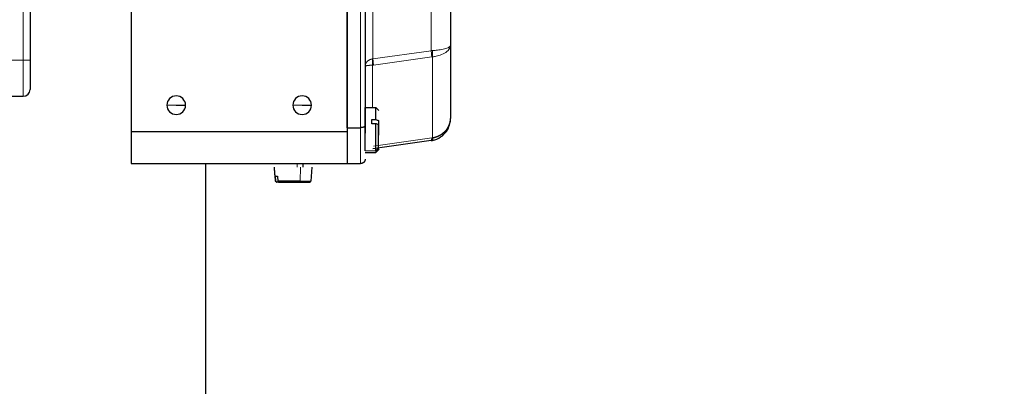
# Model space of a CAD drawing. Header units: inches. Extents: x 0 to 20790, y -12 to 14700.
# Tile 275 of 441: x 11422 to 11640, y 5758 to 5840. Entities that reach past the tile are written whole.
import ezdxf

# ---------------------------------------------------------------- set-up
doc = ezdxf.new("R2010")
doc.units = ezdxf.units.IN
doc.layers.add('1', color=7, linetype='Continuous', true_color=0xffffff)
doc.layers.add('254', color=7, linetype='Continuous', true_color=0xffffff)
doc.styles.add('latin_extended', font='simplex.shx')
doc.dimstyles.get("Standard").update_dxf_attribs({"dimtxt": 0.18, "dimasz": 0.18, "dimexe": 0.18, "dimexo": 0.0625, "dimgap": 0.09, "dimtad": 0, "dimtih": 1, "dimtoh": 1, "dimdec": 4, "dimzin": 0, "dimdsep": 46, "dimtxsty": 'Standard', "dimcen": 0.09, "dimadec": 0, "dimazin": 0, "dimtfac": 1, "dimtdec": 4, "dimtofl": 0, "dimtmove": 0, "dimatfit": 3, "dimfxl": 1, "dimtolj": 1, "dimtzin": 0, "dimarcsym": 0})

# ---------------------------------------------------------------- blocks, each defined once
blk = doc.blocks.new('_U11')
at = {"layer": '254', "color": 3, "linetype": 'Continuous', "lineweight": 13, "transparency": 16777216}
for p, q in [((10901.1, 7050.3), (12182.34, 7050.3)), ((12147.34, 6927.8), (12147.34, 4741.3)), ((10073.31, 4618.8), (12182.34, 4618.8))]:
    blk.add_line(p, q, dxfattribs=at)
at = {"layer": '254', "color": 3, "transparency": 16777216}
for points in [[(12167.76, 6927.8), (12126.92, 6927.8), (12147.34, 7050.3)], [(12126.92, 4741.3), (12167.76, 4741.3), (12147.34, 4618.8)]]:
    blk.add_solid(points, dxfattribs=at)
at = {"layer": 'Defpoints', "color": 0, "transparency": 16777216}
for p in [(10866.1, 7050.3), (10038.31, 4618.8), (12147.34, 4618.8)]:
    blk.add_point(p, dxfattribs=at)
at = {"layer": '254', "color": 2, "lineweight": 13, "transparency": 16777216, "insert": (11963.59, 5507.86), "char_height": 122.5, "attachment_point": 1, "rotation": 90, "style": 'latin_extended'}
blk.add_mtext('\\A1;2432', dxfattribs=at)

msp = doc.modelspace()

# ---------------------------------------------------------------- linework, layer by layer
at = {"layer": '1', "color": 2, "linetype": 'Continuous', "lineweight": 25}
for p, q in [((11494.31, 5930.697), (11494.31, 5814.897)), ((11494.31, 5815.797), (11494.31, 5929.797)), ((11498.31, 5929.382), (11498.31, 5816.211)), ((11517.31, 5911.423), (11517.31, 5834.17)), ((11446.31, 5862.17), (11446.31, 5814.897)), ((11423.81, 5847.236), (11423.81, 5830.796)), ((11517.31, 5834.17), (11517.31, 5817.875)), ((11423.81, 5830.796), (11423.81, 5824.296)), ((11513.285, 5831.564), (11513.117, 5831.545)), ((11500.143, 5829.722), (11499.92, 5829.697)), ((11415.31, 5822.796), (11422.31, 5822.796)), ((11456.31, 5820.797), (11458.377, 5820.797)), ((11484.31, 5820.797), (11486.377, 5820.797)), ((11501.36, 5819.647), (11500.707, 5820.299)), ((11500.71, 5817.617), (11500.71, 5820.23)), ((11499.81, 5817.617), (11500.71, 5817.617)), ((11501.31, 5817.392), (11501.31, 5814.129)), ((11494.31, 5815.797), (11497.31, 5815.797)), ((11498.31, 5816.211), (11498.31, 5814.567)), ((11500.71, 5816.689), (11499.81, 5816.689)), ((11500.71, 5810.658), (11500.71, 5816.689)), ((11446.31, 5814.897), (11446.31, 5807.797)), ((11494.31, 5814.897), (11446.31, 5814.897)), ((11494.31, 5814.897), (11494.31, 5807.797)), ((11513.006, 5812.924), (11500.032, 5811.101)), ((11500.582, 5810.169), (11501.438, 5811.024)), ((11500.71, 5810.658), (11500.71, 5810.297)), ((11498.31, 5810.297), (11500.71, 5810.297)), ((11446.31, 5807.797), (11494.31, 5807.797)), ((11462.81, 5807.787), (11462.81, 5059.297)), ((11484.565, 5806.997), (11484.565, 5807.797)), ((11486.287, 5803.879), (11486.564, 5807.047)), ((11494.31, 5807.797), (11497.31, 5807.797)), ((11478.454, 5803.879), (11478.363, 5804.997)), ((11478.829, 5804.997), (11478.92, 5803.879)), ((11483.855, 5803.879), (11478.92, 5803.879))]:
    msp.add_line(p, q, dxfattribs=at)
at = {"layer": '1', "color": 110, "linetype": 'Continuous', "lineweight": 13}
for p, q in [((11497.31, 5815.797), (11497.31, 5929.797)), ((11500.032, 5831.109), (11500.032, 5914.484)), ((11513.006, 5832.932), (11513.006, 5912.661)), ((11422.31, 5830.796), (11422.31, 5847.236)), ((11513.006, 5832.932), (11500.032, 5831.109)), ((11422.31, 5830.796), (11415.31, 5830.796)), ((11422.31, 5822.796), (11422.31, 5830.796)), ((11422.31, 5830.796), (11423.81, 5830.796)), ((11513.117, 5831.545), (11500.143, 5829.722)), ((11513.285, 5813.546), (11513.285, 5831.564)), ((11499.92, 5820.231), (11499.92, 5829.697)), ((11454.243, 5820.797), (11456.31, 5820.797)), ((11482.243, 5820.797), (11484.31, 5820.797)), ((11497.31, 5807.797), (11497.31, 5815.797)), ((11500.143, 5811.694), (11513.117, 5813.518)), ((11500.71, 5810.658), (11498.31, 5810.658)), ((11500.71, 5810.658), (11501.31, 5811.214)), ((11483.186, 5807.797), (11483.186, 5806.997)), ((11483.961, 5806.997), (11483.855, 5803.879)), ((11486.287, 5803.879), (11483.855, 5803.879))]:
    msp.add_line(p, q, dxfattribs=at)
at = {"layer": '1', "color": 2, "linetype": 'Continuous', "lineweight": 25}
for centre, radius, start, end in [((11422.31, 5824.296), 1.5, 270, 0), ((11456.31, 5820.797), 2.067, 0, 180), ((11484.31, 5820.797), 2.067, 0, 180), ((11456.31, 5820.797), 2.067, 180, 0), ((11484.31, 5820.797), 2.067, 180, 0)]:
    msp.add_arc(centre, radius, start, end, dxfattribs=at)
at = {"layer": '1', "color": 110, "linetype": 'Continuous', "lineweight": 13}
for points in [[(11513.285, 5832.951), (11513.192, 5832.946), (11513.099, 5832.94), (11513.006, 5832.932)], [(11513.285, 5832.951), (11513.298, 5832.78), (11513.317, 5832.439), (11513.317, 5831.961), (11513.298, 5831.686), (11513.285, 5831.564)], [(11513.117, 5813.518), (11513.173, 5813.525), (11513.229, 5813.535), (11513.285, 5813.546)]]:
    msp.add_open_spline(points, degree=3, dxfattribs=at)
for points, knots in [([(11513.006, 5832.932), (11513.023, 5832.804), (11513.047, 5832.612), (11513.073, 5832.363), (11513.089, 5832.182), (11513.102, 5832.008), (11513.114, 5831.787), (11513.117, 5831.636), (11513.117, 5831.545)], [0, 0, 0, 0, 0.25, 0.375, 0.5, 0.625, 0.75, 1, 1, 1, 1]), ([(11513.285, 5831.564), (11513.566, 5831.593), (11514.283, 5831.704), (11515.457, 5832.049), (11516.623, 5832.71), (11517.215, 5833.485), (11517.31, 5833.996), (11517.31, 5834.17)], [0, 0, 0, 0, 0.125, 0.325, 0.5799752, 0.8575726, 1, 1, 1, 1]), ([(11517.31, 5834.17), (11517.31, 5834.089), (11517.215, 5833.849), (11516.623, 5833.487), (11515.457, 5833.178), (11514.283, 5833.016), (11513.566, 5832.965), (11513.285, 5832.951)], [0, 0, 0, 0, 0.1424274, 0.4200248, 0.675, 0.875, 1, 1, 1, 1]), ([(11498.31, 5829.459), (11498.31, 5829.465), (11498.31, 5829.478), (11498.31, 5829.496), (11498.311, 5829.515), (11498.312, 5829.533), (11498.313, 5829.55), (11498.314, 5829.568), (11498.316, 5829.585), (11498.317, 5829.602), (11498.319, 5829.619), (11498.321, 5829.636), (11498.324, 5829.652), (11498.326, 5829.668), (11498.329, 5829.684), (11498.331, 5829.699), (11498.334, 5829.715), (11498.337, 5829.73), (11498.34, 5829.745), (11498.343, 5829.759), (11498.346, 5829.773), (11498.35, 5829.787), (11498.353, 5829.801), (11498.357, 5829.815), (11498.36, 5829.828), (11498.364, 5829.841), (11498.368, 5829.854), (11498.371, 5829.866), (11498.375, 5829.878), (11498.379, 5829.89), (11498.383, 5829.902), (11498.387, 5829.913), (11498.391, 5829.925), (11498.395, 5829.936), (11498.398, 5829.946), (11498.402, 5829.957), (11498.419, 5830.001), (11498.453, 5830.077), (11498.508, 5830.181), (11498.57, 5830.277), (11498.635, 5830.366), (11498.693, 5830.435), (11498.742, 5830.488), (11498.782, 5830.529), (11498.827, 5830.572), (11498.877, 5830.616), (11498.936, 5830.664), (11499, 5830.712), (11499.07, 5830.76), (11499.141, 5830.804), (11499.201, 5830.838), (11499.249, 5830.864), (11499.285, 5830.882), (11499.321, 5830.899), (11499.357, 5830.915), (11499.394, 5830.931), (11499.431, 5830.947), (11499.468, 5830.961), (11499.505, 5830.975), (11499.543, 5830.988), (11499.58, 5831.001), (11499.618, 5831.013), (11499.656, 5831.024), (11499.693, 5831.035), (11499.731, 5831.045), (11499.769, 5831.054), (11499.807, 5831.062), (11499.845, 5831.07), (11499.882, 5831.077), (11499.908, 5831.082), (11499.92, 5831.084)], [0, 0, 0, 0, 0.00915, 0.018181, 0.0270929, 0.0358854, 0.0445583, 0.0531116, 0.0615449, 0.0698583, 0.0780516, 0.0861246, 0.0940774, 0.10191, 0.1096222, 0.117214, 0.1246855, 0.1320367, 0.1392675, 0.1463782, 0.1533686, 0.1602389, 0.1669892, 0.1736196, 0.1801301, 0.1865209, 0.1927921, 0.1989438, 0.2049763, 0.2108895, 0.2166837, 0.2223591, 0.2279158, 0.233354, 0.2386738, 0.2438756, 0.2489593, 0.3051513, 0.3584363, 0.4088067, 0.4562719, 0.5008575, 0.5227777, 0.5460926, 0.5708336, 0.5973725, 0.625811, 0.6585626, 0.6903111, 0.7210173, 0.750645, 0.7648266, 0.7788963, 0.7928529, 0.8066952, 0.820422, 0.8340322, 0.8475248, 0.8608987, 0.8741532, 0.8872873, 0.9003004, 0.9131918, 0.9259611, 0.9386078, 0.9511318, 0.9635329, 0.9758112, 0.9879667, 1, 1, 1, 1]), ([(11499.92, 5831.084), (11499.925, 5831.085), (11499.934, 5831.086), (11499.948, 5831.089), (11499.962, 5831.092), (11499.976, 5831.095), (11499.99, 5831.098), (11500.004, 5831.101), (11500.018, 5831.105), (11500.027, 5831.107), (11500.032, 5831.109)], [0, 0, 0, 0, 0.1236637, 0.247666, 0.3720287, 0.4967735, 0.6219219, 0.7474951, 0.8735142, 1, 1, 1, 1]), ([(11499.92, 5829.697), (11499.926, 5829.749), (11499.941, 5829.915), (11499.959, 5830.353), (11499.943, 5830.792), (11499.92, 5831.084), (11499.92, 5831.084), (11499.92, 5831.084)], [0, 0, 0, 0, 0.1428567, 0.4285701, 0.9999968, 0.9999968, 1, 1, 1, 1]), ([(11500.143, 5829.722), (11500.143, 5829.803), (11500.139, 5829.979), (11500.119, 5830.327), (11500.083, 5830.71), (11500.047, 5830.995), (11500.032, 5831.109)], [0, 0, 0, 0, 0.2222222, 0.4444444, 0.7777778, 1, 1, 1, 1]), ([(11499.92, 5829.697), (11499.914, 5829.697), (11499.901, 5829.696), (11499.881, 5829.696), (11499.862, 5829.695), (11499.843, 5829.695), (11499.823, 5829.694), (11499.804, 5829.694), (11499.784, 5829.693), (11499.764, 5829.693), (11499.745, 5829.692), (11499.725, 5829.691), (11499.705, 5829.691), (11499.685, 5829.69), (11499.666, 5829.689), (11499.646, 5829.688), (11499.626, 5829.688), (11499.606, 5829.687), (11499.586, 5829.686), (11499.566, 5829.685), (11499.546, 5829.684), (11499.527, 5829.683), (11499.507, 5829.682), (11499.487, 5829.681), (11499.467, 5829.68), (11499.447, 5829.679), (11499.428, 5829.678), (11499.408, 5829.677), (11499.388, 5829.675), (11499.369, 5829.674), (11499.349, 5829.673), (11499.329, 5829.671), (11499.31, 5829.67), (11499.291, 5829.669), (11499.271, 5829.667), (11499.252, 5829.666), (11499.233, 5829.664), (11499.214, 5829.662), (11499.195, 5829.661), (11499.176, 5829.659), (11499.157, 5829.657), (11499.139, 5829.656), (11499.12, 5829.654), (11499.102, 5829.652), (11499.084, 5829.65), (11499.066, 5829.649), (11499.048, 5829.647), (11499.03, 5829.645), (11499.012, 5829.643), (11498.995, 5829.641), (11498.977, 5829.639), (11498.96, 5829.637), (11498.943, 5829.635), (11498.926, 5829.633), (11498.909, 5829.631), (11498.893, 5829.629), (11498.876, 5829.627), (11498.86, 5829.625), (11498.844, 5829.623), (11498.828, 5829.621), (11498.813, 5829.619), (11498.797, 5829.617), (11498.782, 5829.615), (11498.767, 5829.613), (11498.753, 5829.611), (11498.738, 5829.609), (11498.723, 5829.607), (11498.704, 5829.604), (11498.681, 5829.6), (11498.655, 5829.595), (11498.629, 5829.591), (11498.603, 5829.586), (11498.578, 5829.581), (11498.554, 5829.575), (11498.53, 5829.57), (11498.507, 5829.564), (11498.485, 5829.558), (11498.464, 5829.552), (11498.444, 5829.546), (11498.425, 5829.54), (11498.41, 5829.535), (11498.399, 5829.53), (11498.391, 5829.527), (11498.383, 5829.524), (11498.375, 5829.52), (11498.367, 5829.517), (11498.359, 5829.513), (11498.352, 5829.509), (11498.345, 5829.504), (11498.338, 5829.5), (11498.332, 5829.495), (11498.327, 5829.491), (11498.322, 5829.486), (11498.318, 5829.481), (11498.314, 5829.475), (11498.312, 5829.47), (11498.31, 5829.464), (11498.31, 5829.461), (11498.31, 5829.459)], [0, 0, 0, 0, 0.0061541, 0.0123529, 0.0185965, 0.0248849, 0.0312183, 0.0375967, 0.0440201, 0.0504886, 0.0570021, 0.0635606, 0.0701641, 0.0768126, 0.083506, 0.0902442, 0.097027, 0.1038546, 0.1107265, 0.1176429, 0.1246034, 0.131608, 0.1386565, 0.1457487, 0.1528844, 0.1600633, 0.1672853, 0.1745502, 0.1818577, 0.1892075, 0.1965995, 0.2040333, 0.2115086, 0.2190253, 0.2265829, 0.2341813, 0.2418201, 0.249499, 0.2572177, 0.2649759, 0.2727732, 0.2806094, 0.2884841, 0.296397, 0.3043477, 0.3123359, 0.3203613, 0.3284236, 0.3365223, 0.3446572, 0.3528279, 0.3610341, 0.3692755, 0.3775517, 0.3858623, 0.3942071, 0.4025856, 0.4109977, 0.419443, 0.427921, 0.4364317, 0.4449745, 0.4535492, 0.4621556, 0.4708106, 0.4795538, 0.4883869, 0.4973102, 0.5143269, 0.5317383, 0.5495463, 0.5677523, 0.5863577, 0.6053634, 0.6247698, 0.6445773, 0.6647859, 0.685395, 0.7064038, 0.7278112, 0.7496158, 0.7603953, 0.7716624, 0.7834188, 0.7956662, 0.8084059, 0.8216394, 0.835368, 0.8495925, 0.8643141, 0.8795332, 0.8952503, 0.9114657, 0.9281791, 0.9453902, 0.9630982, 0.981302, 1, 1, 1, 1])]:
    msp.add_open_spline(points, degree=3, knots=knots, dxfattribs=at)
at = {"layer": '1', "color": 2, "linetype": 'Continuous', "lineweight": 25}
for points, degree in [([(11498.31, 5817.155), (11498.31, 5818.066), (11498.31, 5819.509), (11498.31, 5820.28), (11498.31, 5820.301), (11498.31, 5819.935)], 2), ([(11500.71, 5820.23), (11498.31, 5820.23)], 1), ([(11498.31, 5810.658), (11498.31, 5811.016), (11498.31, 5812.433), (11498.31, 5814.231), (11498.31, 5816.244), (11498.31, 5817.155)], 2), ([(11499.81, 5817.163), (11499.81, 5817.317), (11499.81, 5817.469), (11499.81, 5817.617)], 3), ([(11499.81, 5816.689), (11499.81, 5816.85), (11499.81, 5817.008), (11499.81, 5817.163)], 3), ([(11513.006, 5812.924), (11513.099, 5812.937), (11513.192, 5812.953), (11513.285, 5812.971)], 3), ([(11513.285, 5813.546), (11513.298, 5813.427), (11513.317, 5813.22), (11513.317, 5813.022), (11513.298, 5812.974), (11513.285, 5812.971)], 3), ([(11478.06, 5806.997), (11478.333, 5803.879)], 1), ([(11478.363, 5804.997), (11478.412, 5804.997), (11478.477, 5804.997), (11478.555, 5804.997)], 3), ([(11478.555, 5804.997), (11478.633, 5804.997), (11478.724, 5804.997), (11478.829, 5804.997)], 3), ([(11478.499, 5803.699), (11478.633, 5803.697)], 1), ([(11478.537, 5803.697), (11478.504, 5803.699)], 1), ([(11485.514, 5803.697), (11478.64, 5803.697)], 1)]:
    msp.add_open_spline(points, degree=degree, dxfattribs=at)
for points, knots in [([(11500.71, 5817.617), (11500.813, 5817.578), (11501.013, 5817.503), (11501.213, 5817.428), (11501.31, 5817.392)], [0, 0, 0, 0, 0.5156033, 1, 1, 1, 1]), ([(11513.285, 5812.971), (11513.617, 5813.037), (11514.556, 5813.326), (11515.864, 5814.203), (11516.842, 5815.582), (11517.246, 5816.844), (11517.31, 5817.589), (11517.31, 5817.875)], [0, 0, 0, 0, 0.1479362, 0.4266988, 0.675, 0.875, 1, 1, 1, 1]), ([(11513.285, 5813.546), (11513.295, 5813.548), (11513.317, 5813.552), (11513.35, 5813.558), (11513.383, 5813.564), (11513.415, 5813.57), (11513.448, 5813.577), (11513.481, 5813.584), (11513.514, 5813.591), (11513.547, 5813.599), (11513.58, 5813.606), (11513.613, 5813.614), (11513.646, 5813.622), (11513.68, 5813.63), (11513.713, 5813.639), (11513.746, 5813.647), (11513.779, 5813.656), (11513.813, 5813.666), (11513.846, 5813.675), (11513.879, 5813.685), (11513.913, 5813.695), (11513.946, 5813.705), (11513.98, 5813.715), (11514.013, 5813.726), (11514.047, 5813.737), (11514.08, 5813.748), (11514.113, 5813.759), (11514.147, 5813.771), (11514.18, 5813.782), (11514.214, 5813.794), (11514.247, 5813.807), (11514.281, 5813.819), (11514.314, 5813.832), (11514.347, 5813.845), (11514.381, 5813.858), (11514.414, 5813.872), (11514.447, 5813.885), (11514.48, 5813.899), (11514.513, 5813.914), (11514.546, 5813.928), (11514.579, 5813.943), (11514.612, 5813.958), (11514.645, 5813.973), (11514.678, 5813.988), (11514.711, 5814.004), (11514.744, 5814.02), (11514.776, 5814.036), (11514.809, 5814.053), (11514.841, 5814.069), (11514.874, 5814.086), (11514.906, 5814.103), (11514.938, 5814.121), (11514.97, 5814.138), (11515.002, 5814.156), (11515.034, 5814.174), (11515.066, 5814.193), (11515.097, 5814.211), (11515.129, 5814.23), (11515.16, 5814.249), (11515.192, 5814.268), (11515.223, 5814.288), (11515.254, 5814.307), (11515.285, 5814.327), (11515.315, 5814.348), (11515.346, 5814.368), (11515.376, 5814.389), (11515.407, 5814.41), (11515.437, 5814.431), (11515.467, 5814.452), (11515.496, 5814.474), (11515.526, 5814.495), (11515.555, 5814.517), (11515.585, 5814.54), (11515.614, 5814.562), (11515.643, 5814.585), (11515.672, 5814.607), (11515.741, 5814.664), (11515.848, 5814.754), (11515.986, 5814.882), (11516.114, 5815.009), (11516.233, 5815.138), (11516.346, 5815.269), (11516.451, 5815.402), (11516.551, 5815.537), (11516.644, 5815.673), (11516.731, 5815.812), (11516.811, 5815.951), (11516.865, 5816.055), (11516.899, 5816.122), (11516.914, 5816.153), (11516.929, 5816.185), (11516.944, 5816.217), (11516.959, 5816.25), (11516.974, 5816.284), (11516.989, 5816.319), (11517.003, 5816.354), (11517.018, 5816.39), (11517.033, 5816.426), (11517.047, 5816.464), (11517.062, 5816.502), (11517.076, 5816.541), (11517.09, 5816.581), (11517.104, 5816.621), (11517.117, 5816.662), (11517.131, 5816.704), (11517.144, 5816.747), (11517.156, 5816.79), (11517.169, 5816.834), (11517.181, 5816.879), (11517.193, 5816.925), (11517.204, 5816.971), (11517.215, 5817.019), (11517.225, 5817.067), (11517.235, 5817.115), (11517.245, 5817.165), (11517.254, 5817.215), (11517.262, 5817.266), (11517.27, 5817.318), (11517.277, 5817.37), (11517.284, 5817.424), (11517.29, 5817.478), (11517.295, 5817.532), (11517.299, 5817.588), (11517.303, 5817.644), (11517.306, 5817.701), (11517.308, 5817.758), (11517.31, 5817.817), (11517.31, 5817.856), (11517.31, 5817.875)], [0, 0, 0, 0, 0.0047577, 0.0095329, 0.0143254, 0.0191352, 0.0239621, 0.028806, 0.0336667, 0.0385443, 0.0434384, 0.0483491, 0.0532762, 0.0582195, 0.0631789, 0.0681543, 0.0731455, 0.0781525, 0.083175, 0.0882129, 0.093266, 0.0983343, 0.1034175, 0.1085156, 0.1136283, 0.1187554, 0.1238969, 0.1290526, 0.1342222, 0.1394057, 0.1446028, 0.1498134, 0.1550373, 0.1602744, 0.1655244, 0.1707872, 0.1760626, 0.1813504, 0.1866504, 0.1919624, 0.1972863, 0.2026219, 0.2079689, 0.2133272, 0.2186966, 0.2240768, 0.2294678, 0.2348692, 0.2402808, 0.2457026, 0.2511342, 0.2565755, 0.2620262, 0.2674862, 0.2729552, 0.278433, 0.2839194, 0.2894142, 0.2949172, 0.3004282, 0.3059469, 0.3114732, 0.3170068, 0.3225474, 0.328095, 0.3336492, 0.3392098, 0.3447767, 0.3503495, 0.3559282, 0.3615123, 0.3671018, 0.3726964, 0.3782959, 0.3839, 0.3895086, 0.3951214, 0.4250178, 0.4539757, 0.4820072, 0.5092256, 0.5362263, 0.5630798, 0.5897545, 0.6162195, 0.6424447, 0.6684009, 0.69406, 0.6995408, 0.7051291, 0.7108253, 0.7166298, 0.722543, 0.7285653, 0.734697, 0.7409386, 0.7472904, 0.7537528, 0.7603261, 0.7670106, 0.7738067, 0.7807146, 0.7877346, 0.794867, 0.8021121, 0.8094699, 0.8169409, 0.824525, 0.8322225, 0.8400336, 0.8479582, 0.8559965, 0.8641486, 0.8724143, 0.8807939, 0.889287, 0.8978938, 0.906614, 0.9154475, 0.9243941, 0.9334535, 0.9426255, 0.9519098, 0.9613059, 0.9708135, 0.980432, 0.9901611, 1, 1, 1, 1]), ([(11498.31, 5816.211), (11498.31, 5816.209), (11498.31, 5816.205), (11498.31, 5816.199), (11498.309, 5816.193), (11498.308, 5816.187), (11498.307, 5816.181), (11498.306, 5816.175), (11498.305, 5816.17), (11498.304, 5816.164), (11498.302, 5816.159), (11498.3, 5816.153), (11498.299, 5816.148), (11498.297, 5816.143), (11498.295, 5816.138), (11498.292, 5816.133), (11498.29, 5816.128), (11498.288, 5816.124), (11498.285, 5816.119), (11498.283, 5816.115), (11498.28, 5816.11), (11498.277, 5816.106), (11498.275, 5816.102), (11498.272, 5816.098), (11498.269, 5816.094), (11498.266, 5816.09), (11498.263, 5816.086), (11498.261, 5816.082), (11498.258, 5816.079), (11498.255, 5816.075), (11498.252, 5816.072), (11498.249, 5816.068), (11498.246, 5816.065), (11498.243, 5816.062), (11498.24, 5816.059), (11498.237, 5816.056), (11498.225, 5816.043), (11498.201, 5816.021), (11498.16, 5815.992), (11498.116, 5815.965), (11498.07, 5815.941), (11498.029, 5815.923), (11497.996, 5815.909), (11497.97, 5815.899), (11497.944, 5815.89), (11497.916, 5815.881), (11497.889, 5815.872), (11497.86, 5815.864), (11497.831, 5815.856), (11497.801, 5815.849), (11497.771, 5815.842), (11497.741, 5815.836), (11497.71, 5815.83), (11497.679, 5815.825), (11497.648, 5815.82), (11497.616, 5815.815), (11497.585, 5815.812), (11497.554, 5815.808), (11497.522, 5815.805), (11497.491, 5815.803), (11497.46, 5815.801), (11497.429, 5815.799), (11497.399, 5815.798), (11497.369, 5815.797), (11497.339, 5815.797), (11497.32, 5815.797), (11497.31, 5815.797)], [0, 0, 0, 0, 0.0097989, 0.019458, 0.0289767, 0.0383541, 0.0475895, 0.0566824, 0.0656322, 0.0744385, 0.0831007, 0.0916187, 0.099992, 0.1082204, 0.1163037, 0.1242418, 0.1320346, 0.139682, 0.147184, 0.1545407, 0.1617521, 0.1688183, 0.1757394, 0.1825157, 0.1891473, 0.1956344, 0.2019773, 0.2081762, 0.2142315, 0.2201434, 0.2259123, 0.2315386, 0.2370225, 0.2423645, 0.2475649, 0.2526241, 0.2575426, 0.3129843, 0.3659777, 0.4164708, 0.464443, 0.5099024, 0.5318744, 0.5538066, 0.57569, 0.5975107, 0.6192545, 0.6409074, 0.6624549, 0.6838827, 0.7051766, 0.7263225, 0.7473066, 0.7681155, 0.7887362, 0.8091559, 0.8293628, 0.8493453, 0.8690928, 0.8885952, 0.9078432, 0.9268283, 0.9455429, 0.9639802, 0.9821342, 1, 1, 1, 1]), ([(11501.31, 5816.464), (11501.213, 5816.501), (11501.013, 5816.576), (11500.813, 5816.651), (11500.71, 5816.689)], [0, 0, 0, 0, 0.4843967, 1, 1, 1, 1]), ([(11513.117, 5813.518), (11513.117, 5813.436), (11513.113, 5813.287), (11513.093, 5813.083), (11513.057, 5812.956), (11513.021, 5812.926), (11513.006, 5812.924)], [0, 0, 0, 0, 0.2222222, 0.4444444, 0.7777778, 1, 1, 1, 1]), ([(11498.31, 5808.797), (11498.31, 5808.792), (11498.31, 5808.782), (11498.31, 5808.767), (11498.309, 5808.753), (11498.308, 5808.739), (11498.307, 5808.725), (11498.306, 5808.711), (11498.305, 5808.697), (11498.304, 5808.684), (11498.302, 5808.671), (11498.3, 5808.658), (11498.299, 5808.646), (11498.297, 5808.634), (11498.295, 5808.621), (11498.292, 5808.61), (11498.29, 5808.598), (11498.288, 5808.587), (11498.285, 5808.576), (11498.283, 5808.565), (11498.28, 5808.554), (11498.277, 5808.544), (11498.275, 5808.534), (11498.272, 5808.524), (11498.269, 5808.514), (11498.266, 5808.505), (11498.263, 5808.495), (11498.261, 5808.486), (11498.258, 5808.478), (11498.255, 5808.469), (11498.252, 5808.461), (11498.249, 5808.453), (11498.246, 5808.445), (11498.243, 5808.437), (11498.24, 5808.43), (11498.237, 5808.423), (11498.225, 5808.392), (11498.201, 5808.339), (11498.16, 5808.268), (11498.116, 5808.204), (11498.07, 5808.145), (11498.029, 5808.101), (11497.996, 5808.068), (11497.97, 5808.045), (11497.944, 5808.023), (11497.916, 5808.001), (11497.889, 5807.981), (11497.86, 5807.961), (11497.831, 5807.943), (11497.801, 5807.925), (11497.771, 5807.909), (11497.741, 5807.894), (11497.71, 5807.88), (11497.679, 5807.867), (11497.648, 5807.855), (11497.616, 5807.844), (11497.585, 5807.835), (11497.554, 5807.826), (11497.522, 5807.819), (11497.491, 5807.813), (11497.46, 5807.808), (11497.429, 5807.804), (11497.399, 5807.8), (11497.369, 5807.798), (11497.339, 5807.797), (11497.32, 5807.797), (11497.31, 5807.797)], [0, 0, 0, 0, 0.0097989, 0.019458, 0.0289767, 0.0383541, 0.0475895, 0.0566824, 0.0656322, 0.0744385, 0.0831008, 0.0916187, 0.099992, 0.1082204, 0.1163037, 0.1242418, 0.1320346, 0.139682, 0.147184, 0.1545407, 0.1617521, 0.1688183, 0.1757394, 0.1825157, 0.1891473, 0.1956344, 0.2019773, 0.2081762, 0.2142315, 0.2201434, 0.2259123, 0.2315386, 0.2370225, 0.2423645, 0.2475649, 0.2526241, 0.2575426, 0.3129843, 0.3659777, 0.4164708, 0.464443, 0.5099024, 0.5318744, 0.5538066, 0.57569, 0.5975107, 0.6192545, 0.6409074, 0.6624549, 0.6838827, 0.7051766, 0.7263225, 0.7473066, 0.7681155, 0.7887362, 0.8091559, 0.8293628, 0.8493453, 0.8690928, 0.8885952, 0.9078432, 0.9268283, 0.9455429, 0.9639802, 0.9821342, 1, 1, 1, 1]), ([(11478.64, 5803.697), (11478.637, 5803.697), (11478.633, 5803.697), (11478.627, 5803.697), (11478.62, 5803.698), (11478.614, 5803.698), (11478.608, 5803.699), (11478.602, 5803.701), (11478.597, 5803.702), (11478.591, 5803.703), (11478.586, 5803.705), (11478.58, 5803.707), (11478.575, 5803.709), (11478.571, 5803.711), (11478.566, 5803.713), (11478.562, 5803.715), (11478.557, 5803.717), (11478.553, 5803.719), (11478.55, 5803.721), (11478.546, 5803.723), (11478.543, 5803.726), (11478.539, 5803.728), (11478.536, 5803.73), (11478.534, 5803.732), (11478.531, 5803.734), (11478.529, 5803.736), (11478.526, 5803.738), (11478.524, 5803.739), (11478.522, 5803.741), (11478.521, 5803.743), (11478.519, 5803.744), (11478.517, 5803.745), (11478.516, 5803.747), (11478.515, 5803.748), (11478.511, 5803.752), (11478.504, 5803.759), (11478.494, 5803.771), (11478.486, 5803.783), (11478.478, 5803.796), (11478.472, 5803.809), (11478.466, 5803.823), (11478.461, 5803.837), (11478.458, 5803.851), (11478.455, 5803.865), (11478.454, 5803.874), (11478.454, 5803.879)], [0, 0, 0, 0, 0.0236378, 0.0469578, 0.0699295, 0.0925235, 0.1147114, 0.1364665, 0.157763, 0.1785769, 0.1988854, 0.2186675, 0.2379034, 0.2565751, 0.274666, 0.292161, 0.3090462, 0.3253094, 0.3409396, 0.3559269, 0.3702628, 0.3839397, 0.396951, 0.4092913, 0.4209557, 0.4319402, 0.4422416, 0.4518571, 0.4607847, 0.4690225, 0.4765693, 0.4834241, 0.4895863, 0.4950553, 0.499831, 0.5515189, 0.6032063, 0.6547462, 0.7059934, 0.7568065, 0.807051, 0.8566012, 0.9053424, 0.9531717, 1, 1, 1, 1]), ([(11478.92, 5803.879), (11478.92, 5803.877), (11478.921, 5803.872), (11478.921, 5803.865), (11478.923, 5803.857), (11478.924, 5803.85), (11478.926, 5803.843), (11478.928, 5803.835), (11478.93, 5803.828), (11478.933, 5803.821), (11478.936, 5803.813), (11478.939, 5803.806), (11478.943, 5803.799), (11478.946, 5803.792), (11478.95, 5803.786), (11478.955, 5803.779), (11478.959, 5803.773), (11478.964, 5803.766), (11478.969, 5803.76), (11478.974, 5803.755), (11478.978, 5803.75), (11478.982, 5803.747), (11478.985, 5803.744), (11478.988, 5803.741), (11478.993, 5803.737), (11478.998, 5803.733), (11479.004, 5803.729), (11479.01, 5803.725), (11479.018, 5803.72), (11479.026, 5803.716), (11479.035, 5803.711), (11479.045, 5803.707), (11479.056, 5803.704), (11479.067, 5803.701), (11479.08, 5803.698), (11479.092, 5803.697), (11479.101, 5803.697), (11479.106, 5803.697)], [0, 0, 0, 0, 0.0244745, 0.0492329, 0.0742634, 0.0995535, 0.1250891, 0.1508557, 0.1768374, 0.2030176, 0.2293788, 0.2559028, 0.2825704, 0.3093623, 0.3362581, 0.3632373, 0.390279, 0.4173622, 0.4444654, 0.4715675, 0.4986472, 0.5093681, 0.5230353, 0.5396438, 0.5591831, 0.5816351, 0.6069718, 0.6351523, 0.6661195, 0.6997976, 0.7360888, 0.7748709, 0.8159955, 0.8592866, 0.904541, 0.9515296, 1, 1, 1, 1]), ([(11479.106, 5803.697), (11479.111, 5803.697), (11479.121, 5803.697), (11479.139, 5803.697), (11479.159, 5803.697), (11479.183, 5803.697), (11479.21, 5803.697), (11479.24, 5803.697), (11479.274, 5803.697), (11479.312, 5803.697), (11479.354, 5803.697), (11479.4, 5803.697), (11479.452, 5803.697), (11479.508, 5803.697), (11479.594, 5803.697), (11479.705, 5803.697), (11479.825, 5803.697), (11479.919, 5803.697), (11480.003, 5803.697), (11480.078, 5803.697), (11480.168, 5803.697), (11480.272, 5803.697), (11480.421, 5803.697), (11480.603, 5803.697), (11480.8, 5803.697), (11480.998, 5803.697), (11481.182, 5803.697), (11481.362, 5803.697), (11481.563, 5803.697), (11481.789, 5803.697), (11482.042, 5803.697), (11482.259, 5803.697), (11482.45, 5803.697), (11482.625, 5803.697), (11482.83, 5803.697), (11483.08, 5803.697), (11483.334, 5803.697), (11483.555, 5803.697), (11483.693, 5803.697), (11483.777, 5803.697), (11483.861, 5803.697), (11483.994, 5803.697), (11484.2, 5803.697), (11484.426, 5803.697), (11484.653, 5803.697), (11484.862, 5803.697), (11485.074, 5803.697), (11485.265, 5803.697), (11485.427, 5803.697), (11485.557, 5803.697), (11485.668, 5803.697), (11485.761, 5803.697), (11485.837, 5803.697), (11485.897, 5803.697), (11485.942, 5803.697), (11485.974, 5803.697), (11486.001, 5803.697), (11486.026, 5803.697), (11486.049, 5803.697), (11486.066, 5803.697), (11486.076, 5803.697), (11486.082, 5803.697), (11486.085, 5803.697), (11486.082, 5803.697), (11486.073, 5803.697), (11486.062, 5803.697), (11486.052, 5803.697), (11486.041, 5803.697), (11486.029, 5803.697), (11486.016, 5803.697), (11486.004, 5803.697), (11485.992, 5803.697), (11485.984, 5803.697), (11485.98, 5803.697)], [0, 0, 0, 0, 0.0025743, 0.0056062, 0.0090998, 0.0130596, 0.0174907, 0.0223986, 0.0277893, 0.0336689, 0.0400441, 0.0469217, 0.0543086, 0.0622119, 0.0706385, 0.0896767, 0.106351, 0.1159463, 0.1242729, 0.1366657, 0.1422224, 0.1555063, 0.1718894, 0.1914069, 0.2140795, 0.2332424, 0.2515867, 0.2690846, 0.285715, 0.3097038, 0.3335503, 0.3572015, 0.3708191, 0.3873351, 0.4066551, 0.4286511, 0.4586735, 0.480316, 0.493995, 0.500006, 0.5060201, 0.5197003, 0.5413417, 0.5713609, 0.5948808, 0.6205736, 0.6484619, 0.6785401, 0.7024013, 0.7251237, 0.7466458, 0.7669209, 0.785916, 0.8034282, 0.8182361, 0.8303563, 0.8398108, 0.8534107, 0.8667536, 0.88182, 0.8936468, 0.9036915, 0.9159973, 0.9305037, 0.9471321, 0.9557238, 0.9637313, 0.9711636, 0.9780297, 0.9843382, 0.9900975, 0.9953156, 1, 1, 1, 1]), ([(11485.98, 5803.697), (11485.982, 5803.697), (11485.987, 5803.697), (11485.993, 5803.697), (11485.999, 5803.698), (11486.006, 5803.698), (11486.012, 5803.699), (11486.018, 5803.701), (11486.023, 5803.702), (11486.029, 5803.703), (11486.034, 5803.705), (11486.039, 5803.707), (11486.044, 5803.709), (11486.049, 5803.711), (11486.054, 5803.713), (11486.058, 5803.715), (11486.062, 5803.717), (11486.066, 5803.719), (11486.07, 5803.721), (11486.074, 5803.723), (11486.077, 5803.726), (11486.08, 5803.728), (11486.083, 5803.73), (11486.086, 5803.732), (11486.089, 5803.734), (11486.091, 5803.736), (11486.094, 5803.738), (11486.096, 5803.739), (11486.098, 5803.741), (11486.099, 5803.743), (11486.101, 5803.744), (11486.102, 5803.745), (11486.104, 5803.747), (11486.105, 5803.748), (11486.109, 5803.752), (11486.116, 5803.759), (11486.126, 5803.771), (11486.134, 5803.783), (11486.142, 5803.796), (11486.148, 5803.809), (11486.154, 5803.823), (11486.158, 5803.837), (11486.162, 5803.851), (11486.165, 5803.865), (11486.166, 5803.874), (11486.166, 5803.879)], [0, 0, 0, 0, 0.0236378, 0.0469578, 0.0699295, 0.0925235, 0.1147114, 0.1364665, 0.157763, 0.1785769, 0.1988854, 0.2186675, 0.2379034, 0.2565751, 0.274666, 0.292161, 0.3090462, 0.3253094, 0.3409396, 0.3559269, 0.3702628, 0.3839397, 0.396951, 0.4092913, 0.4209557, 0.4319402, 0.4422416, 0.4518571, 0.4607847, 0.4690225, 0.4765693, 0.4834241, 0.4895863, 0.4950553, 0.499831, 0.5515189, 0.6032063, 0.6547462, 0.7059934, 0.7568065, 0.807051, 0.8566012, 0.9053424, 0.9531717, 1, 1, 1, 1])]:
    msp.add_open_spline(points, degree=3, knots=knots, dxfattribs=at)
msp.add_rational_spline([(11501.31, 5811.214), (11501.31, 5812.68), (11501.31, 5816.464)], [1, 0.730173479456, 0.957499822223], degree=2, dxfattribs=at)

# ---------------------------------------------------------------- dimensions: what is measured, and where the dimension line sits
at = {"layer": '254', "color": 2, "linetype": 'Continuous', "lineweight": 13}
dim = msp.add_linear_dim(base=(12147.341658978, 4618.796493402), p1=(10866.10138985, 7050.296493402), p2=(10038.309914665, 4618.796493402), angle=90, dimstyle='Standard', override={"dimscale": 35, "dimtxt": 3.5, "dimasz": 3.5, "dimexe": 1, "dimexo": 1, "dimgap": 1.75, "dimtad": 1, "dimtih": 0, "dimtoh": 0, "dimdec": 0, "dimlfac": 1, "dimzin": 8, "dimdsep": 46, "dimlunit": 2, "dimtxsty": 'latin_extended', "dimsah": 1, "dimse1": 0, "dimse2": 0, "dimsd1": 0, "dimsd2": 0, "dimclrd": 3, "dimclre": 3, "dimclrt": 2, "dimtol": 0, "dimtm": -0.1, "dimtfac": 0.714286, "dimtdec": 3, "dimtofl": 1, "dimtmove": 0, "dimtzin": 8, "dimlwd": 13, "dimlwe": 13}, dxfattribs=at)
dim.commit()
dim.dimension.update_dxf_attribs({"geometry": '_U11', "text_midpoint": (12147.341658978, 5723.693359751), "dimtype": 160})

doc.saveas('drawing.dxf')
